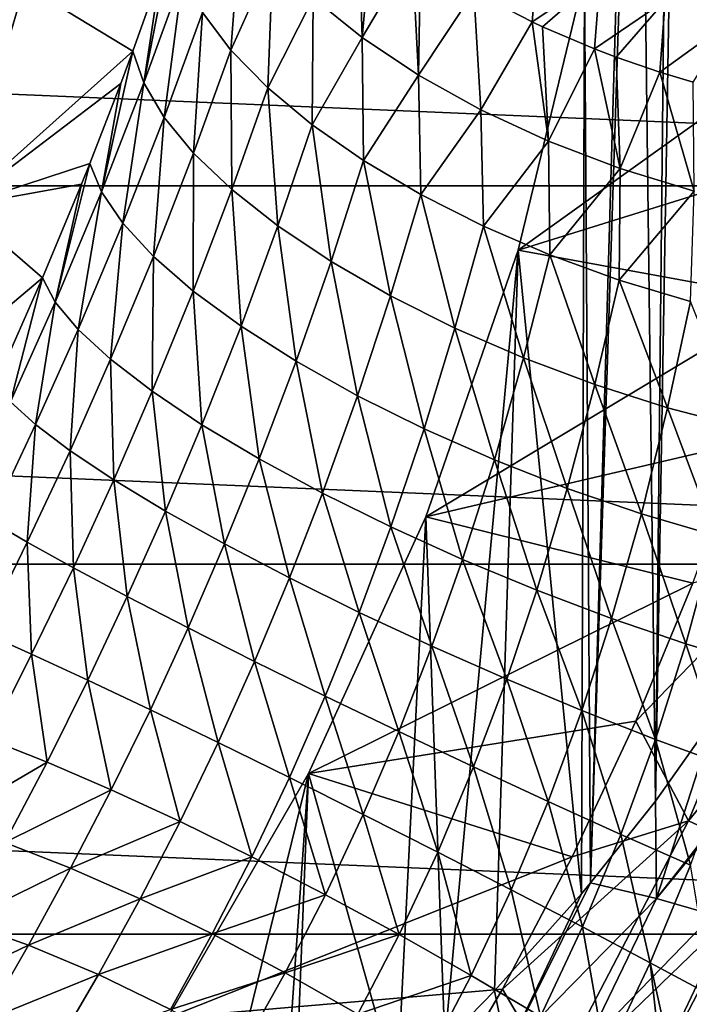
# Model space of a CAD drawing. Header units: metres. Extents: x -82 to 82, y -313 to 40.
# Tile 338 of 405: x 20.58 to 26.45, y -13.94 to -5.3. Entities that reach past the tile are written whole.
import ezdxf

# ---------------------------------------------------------------- set-up
doc = ezdxf.new("R2010")
doc.units = ezdxf.units.M
doc.layers.add('solid_505278_SW0001_CCC', color=7, linetype='CONTINUOUS')

msp = doc.modelspace()

# ---------------------------------------------------------------- linework, layer by layer
at = {"layer": 'solid_505278_SW0001_CCC'}
for points in [[(24.394852, 11.828752, 22.155525), (24.395313, 11.838113, 22.609262), (46.085339, -6.391057, 41.571404)], [(24.395313, 11.838113, 22.609262), (24.414707, 11.819185, 23.116474), (46.085339, -6.391057, 41.571404)], [(24.410315, 11.79554, 21.744139), (24.394852, 11.828752, 22.155525), (46.085339, -6.391057, 41.571404)], [(24.410315, 11.79554, 21.744139), (46.085339, -6.391057, 41.571404), (46.701576, -7.144948, 40.205154)], [(24.439697, 11.741335, 21.366631), (24.410315, 11.79554, 21.744139), (46.701576, -7.144948, 40.205154)], [(24.414707, 11.819185, 23.116474), (24.457344, 11.765347, 23.691967), (46.085339, -6.391057, 41.571404)], [(24.457344, 11.765347, 23.691967), (45.347614, -5.772033, 42.946751), (46.085339, -6.391057, 41.571404)], [(24.457344, 11.765347, 23.691967), (24.52927, 11.666902, 24.35533), (45.347614, -5.772033, 42.946751)], [(24.481678, 11.667856, 21.016287), (24.439697, 11.741335, 21.366631), (46.701576, -7.144948, 40.205154)], [(24.535494, 11.575875, 20.687429), (24.481678, 11.667856, 21.016287), (46.701576, -7.144948, 40.205154)], [(24.52927, 11.666902, 24.35533), (24.578323, 11.597232, 24.726034), (45.347614, -5.772033, 42.946751)], [(24.60091, 11.465295, 20.375366), (24.535494, 11.575875, 20.687429), (46.701576, -7.144948, 40.205154)], [(24.578323, 11.597232, 24.726034), (24.637506, 11.511533, 25.12558), (45.347614, -5.772033, 42.946751)], [(24.637506, 11.511533, 25.12558), (24.707153, 11.408542, 25.554943), (45.347614, -5.772033, 42.946751)], [(24.67816, 11.335218, 20.0762), (24.60091, 11.465295, 20.375366), (46.701576, -7.144948, 40.205154)], [(24.707153, 11.408542, 25.554943), (24.788658, 11.285902, 26.016899), (45.347614, -5.772033, 42.946751)], [(24.767889, 11.183995, 19.78668), (24.67816, 11.335218, 20.0762), (46.701576, -7.144948, 40.205154)], [(24.788658, 11.285902, 26.016899), (44.498169, -5.296072, 44.312996), (45.347614, -5.772033, 42.946751)], [(24.767889, 11.183995, 19.78668), (46.701576, -7.144948, 40.205154), (47.189945, -8.025766, 38.862278)], [(24.871145, 11.009154, 19.503977), (24.767889, 11.183995, 19.78668), (47.189945, -8.025766, 38.862278)], [(24.989439, 10.807234, 19.225573), (24.871145, 11.009154, 19.503977), (47.189945, -8.025766, 38.862278)], [(25.124756, 10.573668, 18.949318), (24.989439, 10.807234, 19.225573), (47.189945, -8.025766, 38.862278)], [(25.279581, 10.30255, 18.673386), (25.124756, 10.573668, 18.949318), (47.189945, -8.025766, 38.862278)], [(25.279581, 10.30255, 18.673386), (47.189945, -8.025766, 38.862278), (47.544315, -9.022715, 37.559395)], [(25.456774, 9.98657, 18.396349), (25.279581, 10.30255, 18.673386), (47.544315, -9.022715, 37.559395)], [(25.659595, 9.616619, 18.117189), (25.456774, 9.98657, 18.396349), (47.544315, -9.022715, 37.559395)], [(25.891617, 9.181572, 17.835571), (25.659595, 9.616619, 18.117189), (47.544315, -9.022715, 37.559395)], [(26.15575, 8.669367, 17.552582), (25.891617, 9.181572, 17.835571), (47.544315, -9.022715, 37.559395)], [(26.15575, 8.669367, 17.552582), (47.544315, -9.022715, 37.559395), (47.760555, -10.123828, 36.312004)], [(26.300962, 8.379543, 17.411055), (26.15575, 8.669367, 17.552582), (47.760555, -10.123828, 36.312004)], [(26.454424, 8.065916, 17.269989), (26.300962, 8.379543, 17.411055), (47.760555, -10.123828, 36.312004)], [(26, 0, 15), (26.348351, 6.695788, 15), (26.152407, -12.157122, 15)], [(26.348351, 6.695788, 15), (26.464577, 6.434959, 15), (26.152407, -12.157122, 15)], [(26.464577, 6.434959, 15), (26.675501, -11.419466, 15), (26.152407, -12.157122, 15)], [(26, 0, 15), (26.152407, -12.157122, 15), (25.582354, -12.875551, 15)], [(25.882271, -2.471432, 15), (26, 0, 15), (25.582354, -12.875551, 15)], [(25.530142, -4.920547, 15), (25.882271, -2.471432, 15), (25.582354, -12.875551, 15)], [(39.424614, -6.760169, -279.5), (-39.424614, -6.760169, -279.5), (-39.855892, -3.392345, -279.5)], [(39.855892, -3.392345, -279.5), (39.424614, -6.760169, -279.5), (-39.855892, -3.392345, -279.5)], [(22.428703, -5.571359, 53.913456), (22.517992, -4.385047, 53.771156), (22.178907, -5.241535, 54.416042)], [(22.428703, -5.571359, 53.913456), (22.795263, -4.750996, 53.269367), (22.517992, -4.385047, 53.771156)], [(23.15136, -5.111526, 52.815708), (23.579691, -5.459964, 52.418579), (23.544231, -4.349098, 52.115952)], [(23.579691, -5.459964, 52.418579), (23.669273, -4.454406, 52.001949), (23.544231, -4.349098, 52.115952)], [(23.579691, -5.459964, 52.418579), (24.019228, -4.718288, 51.731144), (23.669273, -4.454406, 52.001949)], [(26.270683, -4.522451, 50.187195), (26.235081, -5.140306, 50.591564), (26.823965, -5.305496, 50.551895)], [(26.270683, -4.522451, 50.187195), (26.823965, -5.305496, 50.551895), (26.859066, -4.686728, 50.130608)], [(21.666506, -5.858163, 55.484634), (21.908884, -4.615762, 55.526104), (21.809332, -4.905965, 55.705383)], [(22.006012, -4.91764, 54.953602), (21.908884, -4.615762, 55.526104), (21.666506, -5.858163, 55.484634)], [(19.51771, -4.734945, 69.836754), (18.979246, -6.568781, 69.836754), (20.619408, -5.002214, 61.983105)], [(23.579691, -5.459964, 52.418579), (24.072332, -5.789865, 52.08532), (24.019228, -4.718288, 51.731144)], [(24.072332, -5.789865, 52.08532), (24.089754, -4.766828, 51.68383), (24.019228, -4.718288, 51.731144)], [(24.559208, -5.058156, 51.418583), (25.070583, -5.324016, 51.21019), (25.125099, -4.689023, 50.84861)], [(25.125099, -4.689023, 50.84861), (25.070583, -5.324016, 51.21019), (25.666519, -4.925378, 50.685738)], [(22.751173, -5.901528, 53.454357), (22.795263, -4.750996, 53.269367), (22.428703, -5.571359, 53.913456)], [(22.751173, -5.901528, 53.454357), (23.15136, -5.111526, 52.815708), (22.795263, -4.750996, 53.269367)], [(24.072332, -5.789865, 52.08532), (24.559208, -5.058156, 51.418583), (24.089754, -4.766828, 51.68383)], [(21.568369, -5.580629, 56.090305), (21.809332, -4.905965, 55.705383), (20.619408, -5.002214, 61.983105)], [(21.666506, -5.858163, 55.484634), (21.809332, -4.905965, 55.705383), (21.568369, -5.580629, 56.090305)], [(22.006012, -4.91764, 54.953602), (21.666506, -5.858163, 55.484634), (21.844145, -6.161613, 54.91441)], [(22.178907, -5.241535, 54.416042), (22.006012, -4.91764, 54.953602), (21.844145, -6.161613, 54.91441)], [(25.530142, -4.920547, -257.5), (24.946812, -7.325066, -257.5), (27.911522, -5.202875, -257.5)], [(24.946812, -7.325066, 15), (24.946812, -7.325066, -257.5), (25.530142, -4.920547, -257.5)], [(24.946812, -7.325066, 15), (25.530142, -4.920547, -257.5), (25.530142, -4.920547, 15)], [(24.946812, -7.325066, 15), (25.530142, -4.920547, 15), (25.502874, -12.970085, 15)], [(25.530142, -4.920547, 15), (25.582354, -12.875551, 15), (25.502874, -12.970085, 15)], [(18.979246, -6.568781, 69.836754), (20.050552, -6.939563, 61.983105), (20.619408, -5.002214, 61.983105)], [(21.568369, -5.580629, 56.090305), (20.619408, -5.002214, 61.983105), (20.050552, -6.939563, 61.983105)], [(25.070583, -5.324016, 51.21019), (25.16194, -5.366753, 51.180408), (25.666519, -4.925378, 50.685738)], [(25.16194, -5.366753, 51.180408), (25.616207, -5.560417, 51.061787), (25.666519, -4.925378, 50.685738)], [(25.666519, -4.925378, 50.685738), (25.616207, -5.560417, 51.061787), (26.235081, -5.140306, 50.591564)], [(24.072332, -5.789865, 52.08532), (24.620169, -6.095125, 51.822105), (24.559208, -5.058156, 51.418583)], [(24.620169, -6.095125, 51.822105), (25.070583, -5.324016, 51.21019), (24.559208, -5.058156, 51.418583)], [(23.14086, -6.226457, 53.046513), (23.15136, -5.111526, 52.815708), (22.751173, -5.901528, 53.454357)], [(23.14086, -6.226457, 53.046513), (23.579691, -5.459964, 52.418579), (23.15136, -5.111526, 52.815708)], [(25.616207, -5.560417, 51.061787), (25.806366, -5.632808, 51.025707), (26.235081, -5.140306, 50.591564)], [(25.806366, -5.632808, 51.025707), (26.187885, -5.76381, 50.975594), (26.235081, -5.140306, 50.591564)], [(26.235081, -5.140306, 50.591564), (26.187885, -5.76381, 50.975594), (26.823965, -5.305496, 50.551895)], [(22.178907, -5.241535, 54.416042), (21.844145, -6.161613, 54.91441), (22.102228, -6.475784, 54.381977)], [(22.428703, -5.571359, 53.913456), (22.178907, -5.241535, 54.416042), (22.102228, -6.475784, 54.381977)], [(24.946812, -7.325066, -257.5), (27.641195, -6.487473, -257.5), (27.911522, -5.202875, -257.5)], [(24.620169, -6.095125, 51.822105), (25.213064, -6.370094, 51.633801), (25.070583, -5.324016, 51.21019)], [(25.213064, -6.370094, 51.633801), (25.16194, -5.366753, 51.180408), (25.070583, -5.324016, 51.21019)], [(26.187885, -5.76381, 50.975594), (26.482292, -5.852571, 50.956215), (26.823965, -5.305496, 50.551895)], [(25.213064, -6.370094, 51.633801), (25.616207, -5.560417, 51.061787), (25.16194, -5.366753, 51.180408)], [(23.591166, -6.540643, 52.696823), (23.579691, -5.459964, 52.418579), (23.14086, -6.226457, 53.046513)], [(23.591166, -6.540643, 52.696823), (24.072332, -5.789865, 52.08532), (23.579691, -5.459964, 52.418579)], [(21.463451, -5.863101, 56.237839), (21.568369, -5.580629, 56.090305), (20.050552, -6.939563, 61.983105)], [(21.294167, -6.814103, 55.931942), (21.568369, -5.580629, 56.090305), (21.463451, -5.863101, 56.237839)], [(21.666506, -5.858163, 55.484634), (21.568369, -5.580629, 56.090305), (21.294167, -6.814103, 55.931942)], [(22.428703, -5.571359, 53.913456), (22.102228, -6.475784, 54.381977), (22.436148, -6.795066, 53.896847)], [(22.751173, -5.901528, 53.454357), (22.428703, -5.571359, 53.913456), (22.436148, -6.795066, 53.896847)], [(25.213064, -6.370094, 51.633801), (25.840048, -6.609685, 51.523891), (25.616207, -5.560417, 51.061787)], [(25.840048, -6.609685, 51.523891), (25.806366, -5.632808, 51.025707), (25.616207, -5.560417, 51.061787)], [(25.840048, -6.609685, 51.523891), (26.187885, -5.76381, 50.975594), (25.806366, -5.632808, 51.025707)], [(25.840048, -6.609685, 51.523891), (26.489517, -6.809466, 51.494411), (26.187885, -5.76381, 50.975594)], [(26.489517, -6.809466, 51.494411), (26.482292, -5.852571, 50.956215), (26.187885, -5.76381, 50.975594)], [(21.191711, -6.566547, 56.568298), (21.463451, -5.863101, 56.237839), (20.050552, -6.939563, 61.983105)], [(21.294167, -6.814103, 55.931942), (21.463451, -5.863101, 56.237839), (21.191711, -6.566547, 56.568298)], [(21.666506, -5.858163, 55.484634), (21.294167, -6.814103, 55.931942), (21.480473, -7.089548, 55.329811)], [(21.844145, -6.161613, 54.91441), (21.666506, -5.858163, 55.484634), (21.480473, -7.089548, 55.329811)], [(24.094471, -6.838771, 52.411209), (24.072332, -5.789865, 52.08532), (23.591166, -6.540643, 52.696823)], [(24.094471, -6.838771, 52.411209), (24.620169, -6.095125, 51.822105), (24.072332, -5.789865, 52.08532)], [(22.751173, -5.901528, 53.454357), (22.436148, -6.795066, 53.896847), (22.839937, -7.113759, 53.467682)], [(23.14086, -6.226457, 53.046513), (22.751173, -5.901528, 53.454357), (22.839937, -7.113759, 53.467682)], [(24.642258, -7.115794, 52.194504), (24.620169, -6.095125, 51.822105), (24.094471, -6.838771, 52.411209)], [(24.642258, -7.115794, 52.194504), (25.213064, -6.370094, 51.633801), (24.620169, -6.095125, 51.822105)], [(21.844145, -6.161613, 54.91441), (21.480473, -7.089548, 55.329811), (21.750057, -7.381465, 54.768337)], [(22.102228, -6.475784, 54.381977), (21.844145, -6.161613, 54.91441), (21.750057, -7.381465, 54.768337)], [(23.14086, -6.226457, 53.046513), (22.839937, -7.113759, 53.467682), (23.306389, -7.42617, 53.102146)], [(23.591166, -6.540643, 52.696823), (23.14086, -6.226457, 53.046513), (23.306389, -7.42617, 53.102146)], [(25.225254, -7.367023, 52.050377), (25.213064, -6.370094, 51.633801), (24.642258, -7.115794, 52.194504)], [(25.225254, -7.367023, 52.050377), (25.840048, -6.609685, 51.523891), (25.213064, -6.370094, 51.633801)], [(22.102228, -6.475784, 54.381977), (21.750057, -7.381465, 54.768337), (22.097872, -7.684387, 54.258038)], [(22.436148, -6.795066, 53.896847), (22.102228, -6.475784, 54.381977), (22.097872, -7.684387, 54.258038)], [(23.591166, -6.540643, 52.696823), (23.306389, -7.42617, 53.102146), (23.827173, -7.72672, 52.806767)], [(24.094471, -6.838771, 52.411209), (23.591166, -6.540643, 52.696823), (23.827173, -7.72672, 52.806767)], [(24.946812, -7.325066, -257.5), (27.311752, -7.758299, -257.5), (27.641195, -6.487473, -257.5)], [(21.119267, -6.747659, 56.644733), (21.191711, -6.566547, 56.568298), (20.050552, -6.939563, 61.983105)], [(20.888626, -7.780942, 56.281757), (21.191711, -6.566547, 56.568298), (21.119267, -6.747659, 56.644733)], [(21.294167, -6.814103, 55.931942), (21.191711, -6.566547, 56.568298), (20.888626, -7.780942, 56.281757)], [(25.833591, -7.588207, 51.981266), (25.840048, -6.609685, 51.523891), (25.225254, -7.367023, 52.050377)], [(25.833591, -7.588207, 51.981266), (26.489517, -6.809466, 51.494411), (25.840048, -6.609685, 51.523891)], [(38.70929, -10.079229, -279.5), (-38.70929, -10.079229, -279.5), (-39.424614, -6.760169, -279.5)], [(39.424614, -6.760169, -279.5), (38.70929, -10.079229, -279.5), (-39.424614, -6.760169, -279.5)], [(20.777716, -7.569495, 56.944122), (21.119267, -6.747659, 56.644733), (20.050552, -6.939563, 61.983105)], [(20.888626, -7.780942, 56.281757), (21.119267, -6.747659, 56.644733), (20.777716, -7.569495, 56.944122)], [(21.294167, -6.814103, 55.931942), (20.888626, -7.780942, 56.281757), (21.088552, -8.020207, 55.650471)], [(21.480473, -7.089548, 55.329811), (21.294167, -6.814103, 55.931942), (21.088552, -8.020207, 55.650471)], [(22.436148, -6.795066, 53.896847), (22.097872, -7.684387, 54.258038), (22.517405, -7.992643, 53.808468)], [(22.839937, -7.113759, 53.467682), (22.436148, -6.795066, 53.896847), (22.517405, -7.992643, 53.808468)], [(26.456974, -7.775601, 51.988338), (26.489517, -6.809466, 51.494411), (25.833591, -7.588207, 51.981266)], [(24.094471, -6.838771, 52.411209), (23.827173, -7.72672, 52.806767), (24.392986, -8.010043, 52.586819)], [(24.642258, -7.115794, 52.194504), (24.094471, -6.838771, 52.411209), (24.392986, -8.010043, 52.586819)], [(20.777716, -7.569495, 56.944122), (20.050552, -6.939563, 61.983105), (19.300114, -8.814067, 61.983105)], [(21.480473, -7.089548, 55.329811), (21.088552, -8.020207, 55.650471), (21.373594, -8.282628, 55.062569)], [(21.750057, -7.381465, 54.768337), (21.480473, -7.089548, 55.329811), (21.373594, -8.282628, 55.062569)], [(22.839937, -7.113759, 53.467682), (22.517405, -7.992643, 53.808468), (23.000799, -8.300459, 53.428043)], [(23.306389, -7.42617, 53.102146), (22.839937, -7.113759, 53.467682), (23.000799, -8.300459, 53.428043)], [(24.642258, -7.115794, 52.194504), (24.392986, -8.010043, 52.586819), (24.993729, -8.271078, 52.446228)], [(25.225254, -7.367023, 52.050377), (24.642258, -7.115794, 52.194504), (24.993729, -8.271078, 52.446228)], [(24.946812, -7.325066, -257.5), (24.137577, -9.663197, -257.5), (27.311752, -7.758299, -257.5)], [(24.137577, -9.663197, 15), (24.137577, -9.663197, -257.5), (24.946812, -7.325066, -257.5)], [(24.137577, -9.663197, 15), (24.946812, -7.325066, -257.5), (24.946812, -7.325066, 15)], [(24.137577, -9.663197, 15), (24.946812, -7.325066, 15), (24.303696, -14.269228, 15)], [(24.946812, -7.325066, 15), (24.740204, -13.820303, 15), (24.303696, -14.269228, 15)], [(24.946812, -7.325066, 15), (25.502874, -12.970085, 15), (24.740204, -13.820303, 15)], [(21.750057, -7.381465, 54.768337), (21.373594, -8.282628, 55.062569), (21.738197, -8.563087, 54.529514)], [(22.097872, -7.684387, 54.258038), (21.750057, -7.381465, 54.768337), (21.738197, -8.563087, 54.529514)], [(25.225254, -7.367023, 52.050377), (24.993729, -8.271078, 52.446228), (25.618668, -8.505165, 52.387512)], [(25.833591, -7.588207, 51.981266), (25.225254, -7.367023, 52.050377), (25.618668, -8.505165, 52.387512)], [(23.306389, -7.42617, 53.102146), (23.000799, -8.300459, 53.428043), (23.539005, -8.602072, 53.123894)], [(23.827173, -7.72672, 52.806767), (23.306389, -7.42617, 53.102146), (23.539005, -8.602072, 53.123894)], [(20.369114, -8.491572, 57.182194), (20.777716, -7.569495, 56.944122), (19.300114, -8.814067, 61.983105)], [(20.497154, -8.65656, 56.497028), (20.777716, -7.569495, 56.944122), (20.369114, -8.491572, 57.182194)], [(20.497154, -8.65656, 56.497028), (20.888626, -7.780942, 56.281757), (20.777716, -7.569495, 56.944122)], [(25.833591, -7.588207, 51.981266), (25.618668, -8.505165, 52.387512), (26.256647, -8.708122, 52.411713)], [(26.456974, -7.775601, 51.988338), (25.833591, -7.588207, 51.981266), (26.256647, -8.708122, 52.411713)], [(22.097872, -7.684387, 54.258038), (21.738197, -8.563087, 54.529514), (22.175255, -8.856117, 54.061695)], [(22.517405, -7.992643, 53.808468), (22.097872, -7.684387, 54.258038), (22.175255, -8.856117, 54.061695)], [(23.827173, -7.72672, 52.806767), (23.539005, -8.602072, 53.123894), (24.121943, -8.891833, 52.901707)], [(24.392986, -8.010043, 52.586819), (23.827173, -7.72672, 52.806767), (24.121943, -8.891833, 52.901707)], [(24.137577, -9.663197, -257.5), (26.924122, -9.011918, -257.5), (27.311752, -7.758299, -257.5)], [(20.715014, -8.855558, 55.844425), (20.888626, -7.780942, 56.281757), (20.497154, -8.65656, 56.497028)], [(20.715014, -8.855558, 55.844425), (21.088552, -8.020207, 55.650471), (20.888626, -7.780942, 56.281757)], [(26.456974, -7.775601, 51.988338), (26.256647, -8.708122, 52.411713), (26.896271, -8.876326, 52.518398)], [(21.018387, -9.084487, 55.237373), (21.088552, -8.020207, 55.650471), (20.715014, -8.855558, 55.844425)], [(21.018387, -9.084487, 55.237373), (21.373594, -8.282628, 55.062569), (21.088552, -8.020207, 55.650471)], [(22.517405, -7.992643, 53.808468), (22.175255, -8.856117, 54.061695), (22.676247, -9.156009, 53.668232)], [(23.000799, -8.300459, 53.428043), (22.517405, -7.992643, 53.808468), (22.676247, -9.156009, 53.668232)], [(24.392986, -8.010043, 52.586819), (24.121943, -8.891833, 52.901707), (24.738695, -9.164317, 52.765648)], [(24.993729, -8.271078, 52.446228), (24.392986, -8.010043, 52.586819), (24.738695, -9.164317, 52.765648)], [(21.401188, -9.338756, 54.688042), (21.373594, -8.282628, 55.062569), (21.018387, -9.084487, 55.237373)], [(21.401188, -9.338756, 54.688042), (21.738197, -8.563087, 54.529514), (21.373594, -8.282628, 55.062569)], [(24.993729, -8.271078, 52.446228), (24.738695, -9.164317, 52.765648), (25.377714, -9.414422, 52.718266)], [(25.618668, -8.505165, 52.387512), (24.993729, -8.271078, 52.446228), (25.377714, -9.414422, 52.718266)], [(23.000799, -8.300459, 53.428043), (22.676247, -9.156009, 53.668232), (23.231407, -9.456915, 53.356792)], [(23.539005, -8.602072, 53.123894), (23.000799, -8.300459, 53.428043), (23.231407, -9.456915, 53.356792)], [(25.618668, -8.505165, 52.387512), (25.377714, -9.414422, 52.718266), (26.027035, -9.637464, 52.760448)], [(26.256647, -8.708122, 52.411713), (25.618668, -8.505165, 52.387512), (26.027035, -9.637464, 52.760448)], [(21.855749, -9.613268, 54.207443), (21.738197, -8.563087, 54.529514), (21.401188, -9.338756, 54.688042)], [(21.855749, -9.613268, 54.207443), (22.175255, -8.856117, 54.061695), (21.738197, -8.563087, 54.529514)], [(23.539005, -8.602072, 53.123894), (23.231407, -9.456915, 53.356792), (23.829914, -9.752969, 53.13345)], [(24.121943, -8.891833, 52.901707), (23.539005, -8.602072, 53.123894), (23.829914, -9.752969, 53.13345)], [(20.715014, -8.855558, 55.844425), (20.497154, -8.65656, 56.497028), (20.318478, -9.695585, 55.942223)], [(26.256647, -8.708122, 52.411713), (26.027035, -9.637464, 52.760448), (26.674496, -9.829265, 52.891399)], [(26.896271, -8.876326, 52.518398), (26.256647, -8.708122, 52.411713), (26.674496, -9.829265, 52.891399)], [(20.715014, -8.855558, 55.844425), (20.318478, -9.695585, 55.942223), (20.644028, -9.886383, 55.322605)], [(21.018387, -9.084487, 55.237373), (20.715014, -8.855558, 55.844425), (20.644028, -9.886383, 55.322605)], [(22.372952, -9.902519, 53.805214), (22.175255, -8.856117, 54.061695), (21.855749, -9.613268, 54.207443)], [(22.372952, -9.902519, 53.805214), (22.676247, -9.156009, 53.668232), (22.175255, -8.856117, 54.061695)], [(24.121943, -8.891833, 52.901707), (23.829914, -9.752969, 53.13345), (24.460102, -10.038402, 53.002556)], [(24.738695, -9.164317, 52.765648), (24.121943, -8.891833, 52.901707), (24.460102, -10.038402, 53.002556)], [(24.137577, -9.663197, -257.5), (26.479177, -10.245784, -257.5), (26.924122, -9.011918, -257.5)], [(21.018387, -9.084487, 55.237373), (20.644028, -9.886383, 55.322605), (21.047569, -10.110283, 54.762844)], [(21.401188, -9.338756, 54.688042), (21.018387, -9.084487, 55.237373), (21.047569, -10.110283, 54.762844)], [(22.942432, -10.200712, 53.489418), (22.676247, -9.156009, 53.668232), (22.372952, -9.902519, 53.805214)], [(22.942432, -10.200712, 53.489418), (23.231407, -9.456915, 53.356792), (22.676247, -9.156009, 53.668232)], [(24.738695, -9.164317, 52.765648), (24.460102, -10.038402, 53.002556), (25.109686, -10.307648, 52.966663)], [(25.377714, -9.414422, 52.718266), (24.738695, -9.164317, 52.765648), (25.109686, -10.307648, 52.966663)], [(21.401188, -9.338756, 54.688042), (21.047569, -10.110283, 54.762844), (21.520847, -10.362706, 54.274376)], [(21.855749, -9.613268, 54.207443), (21.401188, -9.338756, 54.688042), (21.520847, -10.362706, 54.274376)], [(23.552771, -10.501869, 53.26638), (23.231407, -9.456915, 53.356792), (22.942432, -10.200712, 53.489418)], [(23.552771, -10.501869, 53.26638), (23.829914, -9.752969, 53.13345), (23.231407, -9.456915, 53.356792)], [(25.377714, -9.414422, 52.718266), (25.109686, -10.307648, 52.966663), (25.766003, -10.55546, 53.026474)], [(26.027035, -9.637464, 52.760448), (25.377714, -9.414422, 52.718266), (25.766003, -10.55546, 53.026474)], [(21.855749, -9.613268, 54.207443), (21.520847, -10.362706, 54.274376), (22.05419, -10.638494, 53.867195)], [(22.372952, -9.902519, 53.805214), (21.855749, -9.613268, 54.207443), (22.05419, -10.638494, 53.867195)], [(24.137577, -9.663197, -257.5), (23.109718, -11.913891, -257.5), (26.479177, -10.245784, -257.5)], [(23.109718, -11.913891, 15), (23.109718, -11.913891, -257.5), (24.137577, -9.663197, -257.5)], [(23.109718, -11.913891, 15), (24.137577, -9.663197, -257.5), (24.137577, -9.663197, 15)], [(23.109718, -11.913891, 15), (24.137577, -9.663197, 15), (23.884995, -14.680129, 15)], [(24.137577, -9.663197, 15), (24.303696, -14.269228, 15), (23.884995, -14.680129, 15)], [(26.027035, -9.637464, 52.760448), (25.766003, -10.55546, 53.026474), (26.416262, -10.777008, 53.180817)], [(26.674496, -9.829265, 52.891399), (26.027035, -9.637464, 52.760448), (26.416262, -10.777008, 53.180817)], [(20.644028, -9.886383, 55.322605), (20.318478, -9.695585, 55.942223), (20.255842, -10.677683, 55.312668)], [(24.191734, -10.799953, 53.140579), (23.829914, -9.752969, 53.13345), (23.552771, -10.501869, 53.26638)], [(24.191734, -10.799953, 53.140579), (24.460102, -10.038402, 53.002556), (23.829914, -9.752969, 53.13345)], [(26.674496, -9.829265, 52.891399), (26.416262, -10.777008, 53.180817), (27.047785, -10.967972, 53.426685)], [(20.644028, -9.886383, 55.322605), (20.255842, -10.677683, 55.312668), (20.681961, -10.868689, 54.749729)], [(21.047569, -10.110283, 54.762844), (20.644028, -9.886383, 55.322605), (20.681961, -10.868689, 54.749729)], [(22.372952, -9.902519, 53.805214), (22.05419, -10.638494, 53.867195), (22.63669, -10.932005, 53.549622)], [(22.942432, -10.200712, 53.489418), (22.372952, -9.902519, 53.805214), (22.63669, -10.932005, 53.549622)], [(27.414503, -9.978063, -257.551117), (26.479177, -10.245784, -257.5), (25.977762, -11.4577, -257.5)], [(27.414503, -9.978063, -257.551117), (25.977762, -11.4577, -257.5), (26.440536, -12.329425, -257.551117)], [(27.414503, -9.978063, -257.551117), (26.440536, -12.329425, -257.551117), (28.138588, -10.241609, -257.704254)], [(37.71508, -13.325637, -279.5), (-37.71508, -13.325637, -279.5), (-38.70929, -10.079229, -279.5)], [(38.70929, -10.079229, -279.5), (37.71508, -13.325637, -279.5), (-38.70929, -10.079229, -279.5)], [(24.846514, -11.088987, 53.114529), (24.460102, -10.038402, 53.002556), (24.191734, -10.799953, 53.140579)], [(24.846514, -11.088987, 53.114529), (25.109686, -10.307648, 52.966663), (24.460102, -10.038402, 53.002556)], [(21.047569, -10.110283, 54.762844), (20.681961, -10.868689, 54.749729), (21.174505, -11.096612, 54.259415)], [(21.520847, -10.362706, 54.274376), (21.047569, -10.110283, 54.762844), (21.174505, -11.096612, 54.259415)], [(22.942432, -10.200712, 53.489418), (22.63669, -10.932005, 53.549622), (23.256441, -11.23724, 53.328148)], [(23.552771, -10.501869, 53.26638), (22.942432, -10.200712, 53.489418), (23.256441, -11.23724, 53.328148)], [(23.109718, -11.913891, -257.5), (25.977762, -11.4577, -257.5), (26.479177, -10.245784, -257.5)], [(26.440536, -12.329425, -257.551117), (27.138897, -12.655076, -257.704254), (28.138588, -10.241609, -257.704254)], [(25.503981, -11.363178, 53.188759), (25.109686, -10.307648, 52.966663), (24.846514, -11.088987, 53.114529)], [(25.503981, -11.363178, 53.188759), (25.766003, -10.55546, 53.026474), (25.109686, -10.307648, 52.966663)], [(21.520847, -10.362706, 54.274376), (21.174505, -11.096612, 54.259415), (21.723303, -11.356745, 53.851849)], [(22.05419, -10.638494, 53.867195), (21.520847, -10.362706, 54.274376), (21.723303, -11.356745, 53.851849)], [(23.552771, -10.501869, 53.26638), (23.256441, -11.23724, 53.328148), (23.90077, -11.547959, 53.207302)], [(24.191734, -10.799953, 53.140579), (23.552771, -10.501869, 53.26638), (23.90077, -11.547959, 53.207302)], [(26.150957, -11.617029, 53.361778), (25.766003, -10.55546, 53.026474), (25.503981, -11.363178, 53.188759)], [(26.150957, -11.617029, 53.361778), (26.416262, -10.777008, 53.180817), (25.766003, -10.55546, 53.026474)], [(20.681961, -10.868689, 54.749729), (20.255842, -10.677683, 55.312668), (20.305326, -11.613044, 54.64801)], [(22.05419, -10.638494, 53.867195), (21.723303, -11.356745, 53.851849), (22.317019, -11.643716, 53.535446)], [(22.63669, -10.932005, 53.549622), (22.05419, -10.638494, 53.867195), (22.317019, -11.643716, 53.535446)], [(23.931541, -24.465786, 50.190033), (29.631002, -11.998399, 55.399693), (30.784945, -10.763329, 55.271038)], [(23.956261, -25.700851, 49.029205), (23.931541, -24.465786, 50.190033), (30.784945, -10.763329, 55.271038)], [(27.683992, -18.234549, 51.805008), (23.956261, -25.700851, 49.029205), (30.784945, -10.763329, 55.271038)], [(26.774473, -11.845451, 53.630116), (26.416262, -10.777008, 53.180817), (26.150957, -11.617029, 53.361778)], [(26.774473, -11.845451, 53.630116), (27.047785, -10.967972, 53.426685), (26.416262, -10.777008, 53.180817)], [(20.681961, -10.868689, 54.749729), (20.305326, -11.613044, 54.64801), (20.816898, -11.815406, 54.162266)], [(21.174505, -11.096612, 54.259415), (20.681961, -10.868689, 54.749729), (20.816898, -11.815406, 54.162266)], [(24.191734, -10.799953, 53.140579), (23.90077, -11.547959, 53.207302), (24.556503, -11.857809, 53.189556)], [(24.846514, -11.088987, 53.114529), (24.191734, -10.799953, 53.140579), (24.556503, -11.857809, 53.189556)], [(22.63669, -10.932005, 53.549622), (22.317019, -11.643716, 53.535446), (22.94339, -11.951597, 53.31675)], [(23.256441, -11.23724, 53.328148), (22.63669, -10.932005, 53.549622), (22.94339, -11.951597, 53.31675)], [(21.174505, -11.096612, 54.259415), (20.816898, -11.815406, 54.162266), (21.379911, -12.058503, 53.759129)], [(21.723303, -11.356745, 53.851849), (21.174505, -11.096612, 54.259415), (21.379911, -12.058503, 53.759129)], [(24.846514, -11.088987, 53.114529), (24.556503, -11.857809, 53.189556), (25.210238, -12.160456, 53.275272)], [(25.503981, -11.363178, 53.188759), (24.846514, -11.088987, 53.114529), (25.210238, -12.160456, 53.275272)], [(23.256441, -11.23724, 53.328148), (22.94339, -11.951597, 53.31675), (23.589478, -12.27403, 53.200272)], [(23.90077, -11.547959, 53.207302), (23.256441, -11.23724, 53.328148), (23.589478, -12.27403, 53.200272)], [(21.723303, -11.356745, 53.851849), (21.379911, -12.058503, 53.759129), (21.982735, -12.337315, 53.446926)], [(22.317019, -11.643716, 53.535446), (21.723303, -11.356745, 53.851849), (21.982735, -12.337315, 53.446926)], [(25.503981, -11.363178, 53.188759), (25.210238, -12.160456, 53.275272), (25.848604, -12.44971, 53.462696)], [(26.150957, -11.617029, 53.361778), (25.503981, -11.363178, 53.188759), (25.848604, -12.44971, 53.462696)], [(23.109718, -11.913891, -257.5), (25.420774, -12.645442, -257.5), (25.977762, -11.4577, -257.5)], [(26.440536, -12.329425, -257.551117), (25.977762, -11.4577, -257.5), (25.420774, -12.645442, -257.5)], [(26.15926, -13.01285, 15.698544), (26.152407, -12.157122, 15), (26.675501, -11.419466, 15)], [(27.285294, -11.582775, 15.679873), (26.15926, -13.01285, 15.698544), (26.675501, -11.419466, 15)], [(23.90077, -11.547959, 53.207302), (23.589478, -12.27403, 53.200272), (24.241938, -12.604353, 53.188416)], [(24.556503, -11.857809, 53.189556), (23.90077, -11.547959, 53.207302), (24.241938, -12.604353, 53.188416)], [(20.816898, -11.815406, 54.162266), (20.305326, -11.613044, 54.64801), (19.918587, -12.343051, 54.457962)], [(22.317019, -11.643716, 53.535446), (21.982735, -12.337315, 53.446926), (22.612911, -12.646078, 53.232105)], [(22.94339, -11.951597, 53.31675), (22.317019, -11.643716, 53.535446), (22.612911, -12.646078, 53.232105)], [(26.150957, -11.617029, 53.361778), (25.848604, -12.44971, 53.462696), (26.458555, -12.719659, 53.748001)], [(26.774473, -11.845451, 53.630116), (26.150957, -11.617029, 53.361778), (26.458555, -12.719659, 53.748001)], [(27.285294, -11.582775, 15.679873), (27.319565, -11.592652, 15.714797), (26.15926, -13.01285, 15.698544)], [(27.319565, -11.592652, 15.714797), (26.788694, -13.193195, 16.344751), (26.15926, -13.01285, 15.698544)], [(20.816898, -11.815406, 54.162266), (19.918587, -12.343051, 54.457962), (20.448055, -12.520216, 53.983013)], [(21.379911, -12.058503, 53.759129), (20.816898, -11.815406, 54.162266), (20.448055, -12.520216, 53.983013)], [(23.109718, -11.913891, -257.5), (21.872576, -14.056685, -257.5), (25.420774, -12.645442, -257.5)], [(21.872576, -14.056685, 15), (21.872576, -14.056685, -257.5), (23.109718, -11.913891, -257.5)], [(21.872576, -14.056685, 15), (23.109718, -11.913891, -257.5), (23.109718, -11.913891, 15)], [(21.872576, -14.056685, 15), (23.109718, -11.913891, 15), (22.020729, -16.351177, 15)], [(23.109718, -11.913891, 15), (22.849035, -15.633101, 15), (22.020729, -16.351177, 15)], [(23.109718, -11.913891, 15), (22.966593, -15.528576, 15), (22.849035, -15.633101, 15)], [(23.109718, -11.913891, 15), (23.884995, -14.680129, 15), (22.966593, -15.528576, 15)], [(24.556503, -11.857809, 53.189556), (24.241938, -12.604353, 53.188416), (24.887297, -12.935745, 53.281433)], [(25.210238, -12.160456, 53.275272), (24.556503, -11.857809, 53.189556), (24.887297, -12.935745, 53.281433)], [(22.94339, -11.951597, 53.31675), (22.612911, -12.646078, 53.232105), (23.257418, -12.978414, 53.11911)], [(23.589478, -12.27403, 53.200272), (22.94339, -11.951597, 53.31675), (23.257418, -12.978414, 53.11911)], [(23.931541, -24.465786, 50.190033), (24.049555, -23.157795, 51.261654), (29.631002, -11.998399, 55.399693)], [(24.049555, -23.157795, 51.261654), (28.553118, -13.306394, 55.378189), (29.631002, -11.998399, 55.399693)], [(21.379911, -12.058503, 53.759129), (20.448055, -12.520216, 53.983013), (21.023499, -12.74579, 53.588955)], [(21.982735, -12.337315, 53.446926), (21.379911, -12.058503, 53.759129), (21.023499, -12.74579, 53.588955)], [(25.210238, -12.160456, 53.275272), (24.887297, -12.935745, 53.281433), (25.51222, -13.261362, 53.477398)], [(25.848604, -12.44971, 53.462696), (25.210238, -12.160456, 53.275272), (25.51222, -13.261362, 53.477398)], [(26.15926, -13.01285, 15.698544), (25.582354, -12.875551, 15), (26.152407, -12.157122, 15)], [(21.982735, -12.337315, 53.446926), (21.023499, -12.74579, 53.588955), (21.633139, -13.015151, 53.283855)], [(22.612911, -12.646078, 53.232105), (21.982735, -12.337315, 53.446926), (21.633139, -13.015151, 53.283855)], [(23.589478, -12.27403, 53.200272), (23.257418, -12.978414, 53.11911), (23.902937, -13.327454, 53.110275)], [(24.241938, -12.604353, 53.188416), (23.589478, -12.27403, 53.200272), (23.902937, -13.327454, 53.110275)], [(26.440536, -12.329425, -257.551117), (25.420774, -12.645442, -257.5), (24.809366, -13.806458, -257.5)], [(26.440536, -12.329425, -257.551117), (24.809366, -13.806458, -257.5), (25.265343, -14.586952, -257.551117)], [(26.440536, -12.329425, -257.551117), (25.265343, -14.586952, -257.551117), (27.138897, -12.655076, -257.704254)], [(21.023499, -12.74579, 53.588955), (20.448055, -12.520216, 53.983013), (20.068489, -13.211742, 53.722202)], [(25.848604, -12.44971, 53.462696), (25.51222, -13.261362, 53.477398), (26.103806, -13.574477, 53.772263)], [(26.458555, -12.719659, 53.748001), (25.848604, -12.44971, 53.462696), (26.103806, -13.574477, 53.772263)], [(24.241938, -12.604353, 53.188416), (23.902937, -13.327454, 53.110275), (24.536131, -13.685987, 53.205784)], [(24.887297, -12.935745, 53.281433), (24.241938, -12.604353, 53.188416), (24.536131, -13.685987, 53.205784)], [(22.612911, -12.646078, 53.232105), (21.633139, -13.015151, 53.283855), (22.26449, -13.322787, 53.073959)], [(21.872576, -14.056685, -257.5), (24.809366, -13.806458, -257.5), (25.420774, -12.645442, -257.5)], [(23.257418, -12.978414, 53.11911), (22.612911, -12.646078, 53.232105), (22.26449, -13.322787, 53.073959)], [(25.265343, -14.586952, -257.551117), (25.932663, -14.97223, -257.704254), (27.138897, -12.655076, -257.704254)], [(27.138897, -12.655076, -257.704254), (25.932663, -14.97223, -257.704254), (27.813141, -12.969481, -257.956726)], [(21.023499, -12.74579, 53.588955), (20.068489, -13.211742, 53.722202), (20.65416, -13.420107, 53.341324)], [(21.633139, -13.015151, 53.283855), (21.023499, -12.74579, 53.588955), (20.65416, -13.420107, 53.341324)], [(26.458555, -12.719659, 53.748001), (26.103806, -13.574477, 53.772263), (26.649622, -13.869112, 54.159935)], [(24.887297, -12.935745, 53.281433), (24.536131, -13.685987, 53.205784), (25.143915, -14.046604, 53.40366)], [(24.848799, -14.351301, 15.713318), (25.502874, -12.970085, 15), (25.582354, -12.875551, 15)], [(26.15926, -13.01285, 15.698544), (24.848799, -14.351301, 15.713318), (25.582354, -12.875551, 15)], [(25.51222, -13.261362, 53.477398), (24.887297, -12.935745, 53.281433), (25.143915, -14.046604, 53.40366)], [(21.633139, -13.015151, 53.283855), (20.65416, -13.420107, 53.341324), (21.268299, -13.679102, 53.045944)], [(22.26449, -13.322787, 53.073959), (21.633139, -13.015151, 53.283855), (21.268299, -13.679102, 53.045944)], [(23.257418, -12.978414, 53.11911), (22.26449, -13.322787, 53.073959), (22.904629, -13.6624, 52.963566)], [(23.902937, -13.327454, 53.110275), (23.257418, -12.978414, 53.11911), (22.904629, -13.6624, 52.963566)], [(24.848799, -14.351301, 15.713318), (24.740204, -13.820303, 15), (25.502874, -12.970085, 15)], [(26.15926, -13.01285, 15.698544), (25.445675, -14.487222, 16.386799), (24.848799, -14.351301, 15.713318)], [(26.15926, -13.01285, 15.698544), (26.788694, -13.193195, 16.344751), (25.445675, -14.487222, 16.386799)], [(25.932663, -14.97223, -257.704254), (26.576939, -15.344203, -257.956726), (27.813141, -12.969481, -257.956726)], [(26.788694, -13.193195, 16.344751), (26.083418, -14.676422, 17.007921), (25.445675, -14.487222, 16.386799)], [(26.788694, -13.193195, 16.344751), (27.460649, -13.418655, 16.931219), (26.083418, -14.676422, 17.007921)], [(20.65416, -13.420107, 53.341324), (20.068489, -13.211742, 53.722202), (19.679672, -13.889545, 53.381355)], [(25.51222, -13.261362, 53.477398), (25.143915, -14.046604, 53.40366), (25.713734, -14.401855, 53.699814)], [(26.103806, -13.574477, 53.772263), (25.51222, -13.261362, 53.477398), (25.713734, -14.401855, 53.699814)], [(36.44915, -16.476023, -279.5), (-36.44915, -16.476023, -279.5), (-37.71508, -13.325637, -279.5)], [(37.71508, -13.325637, -279.5), (36.44915, -16.476023, -279.5), (-37.71508, -13.325637, -279.5)], [(22.26449, -13.322787, 53.073959), (21.268299, -13.679102, 53.045944), (21.898563, -13.98352, 52.842003)], [(22.904629, -13.6624, 52.963566), (22.26449, -13.322787, 53.073959), (21.898563, -13.98352, 52.842003)], [(23.902937, -13.327454, 53.110275), (22.904629, -13.6624, 52.963566), (23.540449, -14.027037, 52.954937)], [(24.536131, -13.685987, 53.205784), (23.902937, -13.327454, 53.110275), (23.540449, -14.027037, 52.954937)], [(24.049555, -23.157795, 51.261654), (24.308893, -21.79232, 52.23143), (28.553118, -13.306394, 55.378189)], [(24.308893, -21.79232, 52.23143), (27.564003, -14.67187, 55.206802), (28.553118, -13.306394, 55.378189)], [(20.65416, -13.420107, 53.341324), (19.679672, -13.889545, 53.381355), (20.273165, -14.0816, 53.01693)], [(21.268299, -13.679102, 53.045944), (20.65416, -13.420107, 53.341324), (20.273165, -14.0816, 53.01693)], [(27.460649, -13.418655, 16.931219), (26.756451, -14.917248, 17.571249), (26.083418, -14.676422, 17.007921)], [(26.103806, -13.574477, 53.772263), (25.713734, -14.401855, 53.699814), (26.234234, -14.743563, 54.088257)], [(26.103806, -13.574477, 53.772263), (26.234234, -14.743563, 54.088257), (26.323267, -14.564832, 54.1119)], [(26.103806, -13.574477, 53.772263), (26.323267, -14.564832, 54.1119), (26.649622, -13.869112, 54.159935)], [(21.268299, -13.679102, 53.045944), (20.273165, -14.0816, 53.01693), (20.889635, -14.329658, 52.733463)], [(21.898563, -13.98352, 52.842003), (21.268299, -13.679102, 53.045944), (20.889635, -14.329658, 52.733463)], [(22.904629, -13.6624, 52.963566), (21.898563, -13.98352, 52.842003), (22.53228, -14.327241, 52.733597)], [(23.540449, -14.027037, 52.954937), (22.904629, -13.6624, 52.963566), (22.53228, -14.327241, 52.733597)], [(24.536131, -13.685987, 53.205784), (23.540449, -14.027037, 52.954937), (24.158934, -14.40923, 53.048244)], [(25.143915, -14.046604, 53.40366), (24.536131, -13.685987, 53.205784), (24.158934, -14.40923, 53.048244)], [(21.872576, -14.056685, -257.5), (24.144918, -14.938069, -257.5), (24.809366, -13.806458, -257.5)], [(25.265343, -14.586952, -257.551117), (24.809366, -13.806458, -257.5), (24.144918, -14.938069, -257.5)], [(24.848799, -14.351301, 15.713318), (24.303696, -14.269228, 15), (24.740204, -13.820303, 15)], [(26.649622, -13.869112, 54.159935), (26.323267, -14.564832, 54.1119), (26.975014, -14.908995, 54.659142)]]:
    msp.add_3dface(points, dxfattribs=at)

doc.saveas('drawing.dxf')
